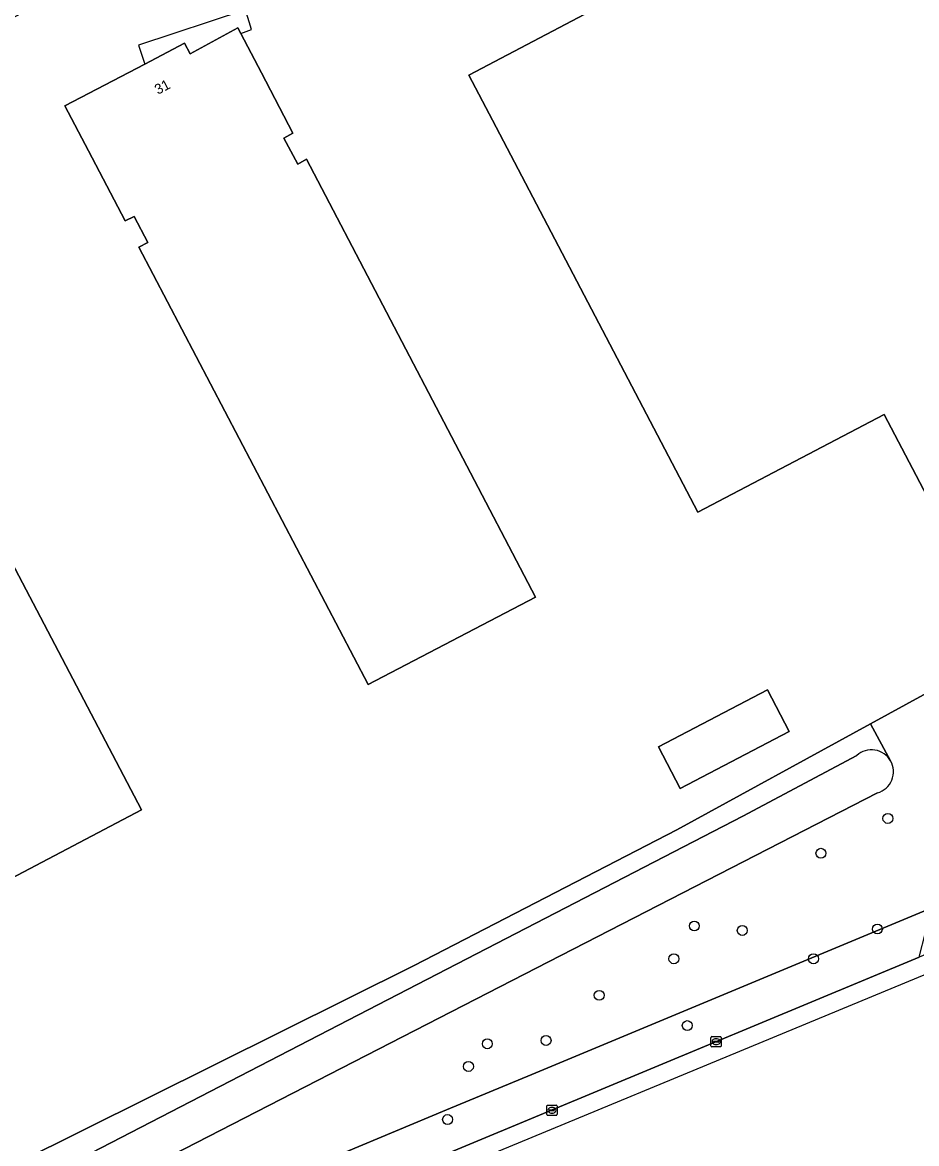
# Model space of a CAD drawing. Extents: x 157692 to 159674, y 381452 to 383291.
# Drawn here: x 158377.6 to 158465.6, y 381746.9 to 381857.2 of the extents above; entities that cross this region are included whole.
import ezdxf

# ---------------------------------------------------------------- set-up
doc = ezdxf.new("R2010")
doc.units = 0
for name, color, linetype in [('IMGEO_Boom', 7, 'Continuous'), ('IMGEO_Erf', 7, 'Continuous'), ('IMGEO_Fietspad_gesloten', 7, 'Continuous'), ('IMGEO_Groenvoorziening', 7, 'Continuous'), ('IMGEO_Kolk', 7, 'Continuous'), ('IMGEO_Pand', 7, 'Continuous'), ('IMGEO_Pand_nummerreeks', 7, 'Continuous'), ('IMGEO_Pand_overbouw', 7, 'Continuous'), ('IMGEO_Waterloop', 7, 'Continuous')]:
    doc.layers.add(name, color=color, linetype=linetype)

msp = doc.modelspace()

# ---------------------------------------------------------------- linework, layer by layer
at = {"layer": 'IMGEO_Boom'}
for centre in [(158462.75, 381778.87), (158456.16, 381775.44), (158443.7, 381768.29), (158448.42, 381767.85), (158461.72, 381767.99), (158441.69, 381765.06), (158455.43, 381765.06), (158434.34, 381761.47), (158443.01, 381758.49), (158423.33, 381756.7), (158429.11, 381757.03), (158421.47, 381754.47), (158419.42, 381749.25)]:
    msp.add_circle(centre, 0.489, dxfattribs=at)
at = {"layer": 'IMGEO_Erf'}
for points in [[(158416.14, 381764.39), (158441.98, 381777.74), (158461.03, 381788.17), (158500, 381809.49), (158502.7, 381810.97), (158517.23, 381818.91), (158502.7, 381848.28), (158500, 381853.74), (158473.09, 381908.16), (158468.01, 381905.52), (158408.05, 381874.14), (158402.22, 381871.05), (158376.84, 381857.71), (158371.26, 381854.78), (158369.17, 381853.68), (158368.19, 381853.16), (158362.11, 381850.01), (158326.37, 381831.25), (158320.48, 381828.19), (158299.75, 381817.34), (158293.83, 381814.23), (158289.45, 381811.89), (158283.09, 381808.55)], [(158469.03, 381805.9), (158462.39, 381818.61), (158444.04, 381808.99), (158423.83, 381847.57), (158421.51, 381852), (158436.72, 381860.03), (158435.44, 381862.69), (158433.66, 381861.81), (158427.69, 381872.96), (158438.99, 381878.94), (158439.49, 381879.2), (158440.02, 381878.18), (158441.86, 381879.18), (158441.49, 381879.91), (158443.49, 381880.88), (158443.86, 381880.21), (158445.74, 381881.2), (158445.21, 381882.13), (158445.72, 381882.4), (158457.02, 381888.27), (158462.98, 381877.1), (158461.05, 381876.07), (158462.48, 381873.49), (158478.6, 381881.81)], [(158259.62, 381686.58), (158416.14, 381764.39)]]:
    msp.add_lwpolyline(points, dxfattribs=at)
for points in [[(158389.61, 381853.07), (158393.54, 381855.13), (158394.09, 381854.1), (158398.79, 381856.64), (158399.07, 381856.1), (158401.1, 381852.21), (158404.2, 381846.29), (158403.31, 381845.8), (158404.67, 381843.24), (158405.53, 381843.71), (158428.07, 381800.65), (158411.59, 381792.05), (158389.05, 381835.08), (158389.92, 381835.53), (158388.58, 381838.09), (158387.68, 381837.65), (158384.07, 381844.54), (158381.76, 381848.97)], [(158357.28, 381779.03), (158361.83, 381781.42), (158345.36, 381812.81), (158343.04, 381817.24), (158355.97, 381824.02), (158352.88, 381829.87), (158352.45, 381830.74), (158352.09, 381831.42), (158351.3, 381832.94), (158353.92, 381834.31), (158353.47, 381835.09), (158353.75, 381835.22), (158354.17, 381834.45), (158354.48, 381834.61), (158367.68, 381841.54), (158370.01, 381837.11), (158372.58, 381832.21), (158364.08, 381827.77), (158389.29, 381779.73), (158368.46, 381768.77), (158367.45, 381770.7), (158362.9, 381768.32)], [(158440.18, 381785.9), (158450.91, 381791.52), (158453.05, 381787.43), (158442.32, 381781.82)]]:
    msp.add_lwpolyline(points, close=True, dxfattribs=at)
at = {"layer": 'IMGEO_Fietspad_gesloten'}
for points in [[(158265.33, 381672.43), (158329.3, 381703.17), (158394.33, 381733.67), (158481.62, 381769.82), (158509.54, 381782.48), (158559.19, 381814.87), (158606.24, 381844.4), (158605.2, 381846.05), (158578.28, 381829.6), (158547.22, 381809.46), (158539.66, 381804.51)], [(158481.66, 381771.82), (158465.83, 381765.23), (158429.25, 381750), (158410.81, 381742.32), (158393.92, 381735.29), (158373.93, 381726.17), (158264.52, 381674.03), (158265.33, 381672.43)]]:
    msp.add_lwpolyline(points, dxfattribs=at)
at = {"layer": 'IMGEO_Groenvoorziening'}
for points in [[(158461.72, 381781.38), (158400.62, 381750), (158257.98, 381676.74), (158258.55, 381675.61), (158372.39, 381729.87), (158392.39, 381738.98), (158409.27, 381746.01), (158419.3, 381750.19), (158427.72, 381753.69), (158467.07, 381770.08), (158469.78, 381780.71), (158500, 381797.89), (158509.95, 381803.55), (158515.94, 381808.1), (158520.56, 381812.1), (158525.23, 381816.15), (158522.98, 381820.7), (158517.23, 381818.91), (158502.7, 381810.97), (158500, 381809.49), (158461.03, 381788.17), (158463.02, 381784.54)], [(158463.02, 381784.54), (158461.03, 381788.17), (158441.98, 381777.74), (158416.14, 381764.39), (158259.62, 381686.58), (158254.34, 381683.97), (158223.29, 381668.59), (158147.17, 381630.9), (158120.43, 381617.61), (158120.64, 381617.17), (158179.73, 381645.71), (158182.9, 381642.9), (158254.91, 381679.12), (158392.17, 381750), (158448.48, 381779.08), (158459.69, 381785.07)]]:
    msp.add_lwpolyline(points, dxfattribs=at)
msp.add_lwpolyline([(158410.81, 381742.32), (158429.25, 381750), (158465.83, 381765.23), (158467.07, 381770.08), (158427.72, 381753.69), (158419.3, 381750.19), (158409.27, 381746.01)], close=True, dxfattribs=at)
for centre, start, end in [((158461.14, 381783.46), 29.7125, 132.1338), ((158461.14, 381783.47), 285.4407, 29.6731)]:
    msp.add_arc(centre, 2.16, start, end, dxfattribs=at)
at = {"layer": 'IMGEO_Kolk'}
for p, q in [((158445.34, 381756.48), (158445.34, 381757.33)), ((158445.42, 381757.41), (158446.27, 381757.41)), ((158445.6, 381756.9), (158445.6, 381756.91)), ((158446.04, 381756.86), (158445.64, 381756.86)), ((158445.65, 381756.95), (158446.04, 381756.95)), ((158445.83, 381757.19), (158445.86, 381757.19)), ((158445.85, 381756.63), (158445.83, 381756.63)), ((158446.09, 381756.91), (158446.09, 381756.9)), ((158446.35, 381757.33), (158446.35, 381756.48)), ((158446.27, 381756.41), (158445.42, 381756.41)), ((158429.19, 381749.74), (158429.19, 381750.59)), ((158429.26, 381750.66), (158430.12, 381750.66)), ((158429.45, 381750.16), (158429.45, 381750.17)), ((158429.49, 381750.21), (158429.89, 381750.21)), ((158429.89, 381750.12), (158429.49, 381750.12)), ((158429.68, 381750.44), (158429.7, 381750.44)), ((158429.93, 381750.17), (158429.93, 381750.16)), ((158430.19, 381750.59), (158430.19, 381749.74)), ((158430.12, 381749.66), (158429.26, 381749.66)), ((158429.7, 381749.88), (158429.67, 381749.88))]:
    msp.add_line(p, q, dxfattribs=at)
for points in [[(158445.34, 381756.48), (158445.34, 381757.33)], [(158445.42, 381757.41), (158446.27, 381757.41)], [(158446.35, 381757.33), (158446.35, 381756.48)], [(158446.27, 381756.41), (158445.42, 381756.41)], [(158429.19, 381749.74), (158429.19, 381750.59)], [(158429.26, 381750.66), (158430.12, 381750.66)], [(158430.19, 381750.59), (158430.19, 381749.74)], [(158430.12, 381749.66), (158429.26, 381749.66)]]:
    msp.add_lwpolyline(points, dxfattribs=at)
for centre, radius, start, end in [((158445.42, 381757.33), 0.0765, 91.552, 178.448), ((158445.42, 381757.33), 0.0765, 91.552, 178.448), ((158445.64, 381756.91), 0.0403, 85.8775, 175.7526), ((158445.64, 381756.9), 0.0366, 178.938, 274.7102), ((158446.05, 381756.91), 0.0386, 1.7309, 96.639), ((158446.04, 381756.91), 0.043, 264.8664, 352.4533), ((158446.27, 381757.33), 0.0765, 1.552, 88.448), ((158446.27, 381757.33), 0.0765, 1.552, 88.448), ((158445.42, 381756.48), 0.0765, 181.552, 268.448), ((158445.42, 381756.48), 0.0765, 181.552, 268.448), ((158446.27, 381756.48), 0.0765, 271.552, 358.448), ((158446.27, 381756.48), 0.0765, 271.552, 358.448), ((158429.27, 381750.59), 0.0765, 91.552, 178.448), ((158429.27, 381750.59), 0.0765, 91.552, 178.448), ((158429.49, 381750.17), 0.0403, 85.8775, 175.7526), ((158429.48, 381750.16), 0.0366, 178.938, 274.7102), ((158429.89, 381750.17), 0.0386, 1.7309, 96.639), ((158429.89, 381750.16), 0.043, 264.8664, 352.4533), ((158430.11, 381750.59), 0.0765, 1.552, 88.448), ((158430.11, 381750.59), 0.0765, 1.552, 88.448), ((158429.27, 381749.74), 0.0765, 181.552, 268.448), ((158429.27, 381749.74), 0.0765, 181.552, 268.448), ((158430.11, 381749.74), 0.0765, 271.552, 358.448), ((158430.11, 381749.74), 0.0765, 271.552, 358.448)]:
    msp.add_arc(centre, radius, start, end, dxfattribs=at)
for centre, major_axis, ratio, start_param, end_param in [((158445.83, 381756.91), (-0.387, 0.002), 0.722429, 4.712389, 7.853982), ((158445.86, 381756.91), (-0.39, 0.002), 0.717154, 1.570796, 4.712389), ((158429.68, 381750.16), (-0.387, 0.002), 0.722429, 4.712389, 7.853982), ((158429.7, 381750.16), (-0.39, 0.002), 0.717154, 1.570796, 4.712389)]:
    msp.add_ellipse(centre, major_axis=major_axis, ratio=ratio, start_param=start_param, end_param=end_param, dxfattribs=at)
at = {"layer": 'IMGEO_Pand'}
msp.add_lwpolyline([(158478.6, 381881.81), (158462.48, 381873.49), (158461.05, 381876.07), (158462.98, 381877.1), (158457.02, 381888.27), (158445.72, 381882.4), (158445.21, 381882.13), (158445.74, 381881.2), (158443.86, 381880.21), (158443.49, 381880.88), (158441.49, 381879.91), (158441.86, 381879.18), (158440.02, 381878.18), (158439.49, 381879.2), (158438.99, 381878.94), (158427.69, 381872.96), (158433.66, 381861.81), (158435.44, 381862.69), (158436.72, 381860.03), (158421.51, 381852), (158423.83, 381847.57), (158444.04, 381808.99), (158462.39, 381818.61), (158469.03, 381805.9)], dxfattribs=at)
for points in [[(158401.1, 381852.21), (158399.07, 381856.1), (158398.79, 381856.64), (158394.09, 381854.1), (158393.54, 381855.13), (158389.61, 381853.07), (158381.76, 381848.97), (158384.07, 381844.54), (158387.68, 381837.65), (158388.58, 381838.09), (158389.92, 381835.53), (158389.05, 381835.08), (158411.59, 381792.05), (158428.07, 381800.65), (158405.53, 381843.71), (158404.67, 381843.24), (158403.31, 381845.8), (158404.2, 381846.29)], [(158364.08, 381827.77), (158372.58, 381832.21), (158370.01, 381837.11), (158367.68, 381841.54), (158354.48, 381834.61), (158354.17, 381834.45), (158353.75, 381835.22), (158353.47, 381835.09), (158353.92, 381834.31), (158351.3, 381832.94), (158352.09, 381831.42), (158352.45, 381830.74), (158352.88, 381829.87), (158355.97, 381824.02), (158343.04, 381817.24), (158345.36, 381812.81), (158361.83, 381781.42), (158367.45, 381770.7), (158368.46, 381768.77), (158389.29, 381779.73)], [(158442.32, 381781.82), (158453.05, 381787.43), (158450.91, 381791.52), (158440.18, 381785.9)]]:
    msp.add_lwpolyline(points, close=True, dxfattribs=at)
at = {"layer": 'IMGEO_Pand_overbouw'}
msp.add_lwpolyline([(158389.61, 381853.07), (158393.54, 381855.13), (158394.09, 381854.1), (158398.79, 381856.64), (158399.07, 381856.1), (158400.13, 381856.47), (158399.52, 381858.41), (158389, 381854.94)], close=True, dxfattribs=at)
at = {"layer": 'IMGEO_Waterloop'}
msp.add_lwpolyline([(158459.69, 381785.07), (158448.48, 381779.08), (158392.17, 381750), (158254.91, 381679.12), (158182.9, 381642.9), (158184.33, 381640.13), (158222.08, 381658.49), (158256.56, 381676.02), (158257.98, 381676.74), (158400.62, 381750), (158461.72, 381781.38)], dxfattribs=at)
for centre, start, end in [((158461.14, 381783.46), 29.7125, 132.1338), ((158461.14, 381783.47), 285.4407, 29.6731)]:
    msp.add_arc(centre, 2.16, start, end, dxfattribs=at)

# ---------------------------------------------------------------- texts
at = {"layer": 'IMGEO_Pand_nummerreeks'}
msp.add_text('31', height=1, rotation=27.6114, dxfattribs=at).set_placement((158390.91, 381850.05))

doc.saveas('drawing.dxf')
